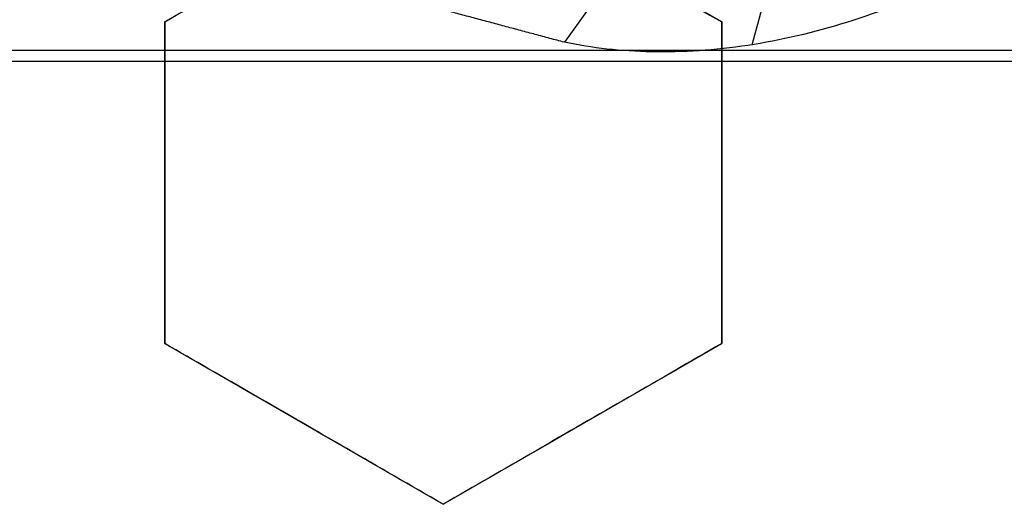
# Model space of a CAD drawing. Header units: centimetres. Extents: x -10 to 8.9, y -34.1 to -8.
# Tile 856 of 1056: x -6.4405 to -6.3557, y -33.3592 to -33.3174. Entities that reach past the tile are written whole.
import ezdxf

# ---------------------------------------------------------------- set-up
doc = ezdxf.new("R2010")
doc.units = ezdxf.units.CM
doc.layers.add('Default', color=7, linetype='Continuous', true_color=0x000000)

msp = doc.modelspace()

# ---------------------------------------------------------------- linework, layer by layer
at = {"layer": 'Default'}
for p, q in [((-6.404000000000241, -33.30372689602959, 0.28950257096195), (-6.428000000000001, -33.31758330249, 0.28950257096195)), ((-6.380000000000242, -33.31758330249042, 0.28260707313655), (-6.404000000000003, -33.30372689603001, 0.28260707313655)), ((-6.428000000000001, -33.31758330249, 0.2877418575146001), (-6.428000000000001, -33.34529611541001, 0.2877418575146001)), ((-6.38, -33.34529611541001, 0.27456905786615), (-6.38, -33.31758330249, 0.27456905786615)), ((-6.428000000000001, -33.33143970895, 0.2612335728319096), (-6.428000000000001, -33.33143970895, 0.3144424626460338)), ((-6.38, -33.33143970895, 0.2480709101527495), (-6.38, -33.33143970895, 0.3012797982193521)), ((-6.427999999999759, -33.34529611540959, 0.2793142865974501), (-6.404000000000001, -33.35915252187, 0.2793142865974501)), ((-6.403999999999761, -33.35915252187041, 0.2730369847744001), (-6.380000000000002, -33.34529611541, 0.2730369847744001)), ((-6.41599999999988, -33.35222431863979, 0.2527261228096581), (-6.41599999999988, -33.35222431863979, 0.30593501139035)), ((-6.391999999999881, -33.35222431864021, 0.2465803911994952), (-6.391999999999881, -33.35222431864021, 0.2997892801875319))]:
    msp.add_line(p, q, dxfattribs=at)
at = {"layer": 'Default', "extrusion": (0, 0, -1)}
for centre, radius, start, end in [((6.550000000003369, -33.20500000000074, -0.1625), 0.1937629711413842, 173.8385486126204, 216.1614513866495), ((6.550000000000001, -33.20500000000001, 0.82), 0.8250000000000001, 180, 0), ((6.550000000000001, -33.20500000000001, 1.03), 0.82, 180, 0), ((6.550000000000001, -33.20500000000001, 1.005), 0.7950000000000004, 180, 0), ((6.550000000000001, -33.20500000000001, 0.87), 0.7825000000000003, 180, 0), ((6.550000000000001, -33.20500000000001, 1.005), 0.7825000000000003, 180, 0), ((6.550000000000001, -33.20500000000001, 0.895), 0.7575000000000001, 180, 0), ((6.550000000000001, -33.20500000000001, 0.53), 0.75, 180, 0), ((6.550000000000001, -33.20500000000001, -0.2075), 0.75, 180, 0), ((6.550000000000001, -33.20500000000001, -0.2075), 0.7025000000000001, 180, 0), ((6.550000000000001, -33.20500000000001, -0.1825), 0.6775000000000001, 180, 0), ((6.550000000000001, -33.20500000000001, -0.1725), 0.677500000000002, 180, 0), ((6.550000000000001, -33.20500000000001, -0.1625), 0.6724999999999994, 180, 0), ((6.550000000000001, -33.20500000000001, -0.2), 0.6724999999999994, 180, 0), ((6.550000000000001, -33.20500000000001, -0.2), 0.6367740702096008, 180, 0), ((6.550000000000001, -33.20500000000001, -0.1809807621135), 0.6125, 180, 0), ((6.550000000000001, -33.20500000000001, -0.1625), 0.6075000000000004, 180, 0), ((6.550000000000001, -33.20500000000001, -0.195), 0.6075000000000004, 180, 0), ((6.550000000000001, -33.20500000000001, 1.220980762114), 0.6075, 180, 0), ((6.550000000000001, -33.20500000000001, 1.24), 0.6075000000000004, 180, 0), ((6.550000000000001, -33.20500000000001, -0.18660444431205), 0.5500000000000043, 180, 0), ((6.550000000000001, -33.20500000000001, -0.2338592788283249), 0.2509115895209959, 215.4887587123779, 221.2614884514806)]:
    msp.add_arc(centre, radius, start, end, dxfattribs=at)
at = {"layer": 'Default'}
for centre, radius, start, end in [((-6.550000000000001, -33.20500000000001, -1.15), 0.8549999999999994, 270, 1.067193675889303), ((-6.550000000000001, -33.20500000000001, -0.845), 0.8250000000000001, 180, 0), ((-6.550000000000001, -33.20500000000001, -0.8325), 0.8250000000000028, 180, 0), ((-6.550000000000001, -33.20500000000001, -0.87), 0.8, 180, 0), ((-6.550000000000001, -33.20500000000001, -0.9800000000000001), 0.7575000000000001, 180, 0), ((-6.550000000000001, -33.20500000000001, -0.9375), 0.7575000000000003, 180, 0), ((-6.550000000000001, -33.20500000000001, 0.1625), 0.6775000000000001, 180, 0), ((-6.550000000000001, -33.20500000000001, 0.18125), 0.6724999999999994, 180, 0), ((-6.550000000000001, -33.20500000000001, -1.21), 0.67, 180, 0), ((-6.550000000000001, -33.20500000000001, -1.24), 0.6400000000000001, 180, 0), ((-6.550000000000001, -33.20500000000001, 0.2), 0.6367740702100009, 180, 0), ((-6.550000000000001, -33.20500000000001, 0.1625), 0.6231698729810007, 180, 0), ((-6.550000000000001, -33.20500000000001, 0.17875), 0.6075000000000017, 180, 0), ((-6.550000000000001, -33.20500000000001, -1.230490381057), 0.6075000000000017, 180, 0), ((-6.550000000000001, -33.20500000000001, 0.1782088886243), 0.55, 180, 0), ((-6.550000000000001, -33.20500000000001, 0.195), 0.55, 180, 0), ((-6.550000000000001, -33.20500000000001, -0.7112749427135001), 0.7750000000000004, 274.5260196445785, 0)]:
    msp.add_arc(centre, radius, start, end, dxfattribs=at)
at = {"layer": 'Default', "extrusion": (1.379857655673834e-06, 1.228458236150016e-16, -0.9999999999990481)}
msp.add_arc((6.549999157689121, -33.20500000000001, 0.534870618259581), 0.7584484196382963, 180, 287.9998757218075, dxfattribs=at)
at = {"layer": 'Default', "extrusion": (-0.9659258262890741, 0.2588190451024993, 0)}
msp.add_arc((33.77883180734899, 0.16, -2.463669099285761), 0.06000000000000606, 21.13723015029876, 89.99999999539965, dxfattribs=at)
at = {"layer": 'Default', "extrusion": (0, -1, 0)}
for centre, radius, start, end in [((-6.550000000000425, -0.1449999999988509, 33.32), 1.194430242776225, 249.7426523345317, 290.2573476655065), ((-6.549999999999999, -0.1449999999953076, 33.32096638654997), 1.194383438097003, 249.7426523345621, 290.2573476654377)]:
    msp.add_arc(centre, radius, start, end, dxfattribs=at)
at = {"layer": 'Default'}
for points, knots in [([(-7.25390305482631, -33.56840902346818, -0.8199977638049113), (-7.239970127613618, -33.59537958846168, -0.8193732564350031), (-7.197884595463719, -33.66655691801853, -0.8176865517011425), (-7.113620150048, -33.76862670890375, -0.81511924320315), (-6.994860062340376, -33.866663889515, -0.8121318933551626), (-6.8551972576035, -33.941825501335, -0.8088691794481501), (-6.7032925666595, -33.98743246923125, -0.8056064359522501), (-6.549994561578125, -34.002084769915, -0.8026191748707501), (-6.3966967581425, -33.98743035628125, -0.7996319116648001), (-6.2447926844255, -33.94182142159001, -0.7963691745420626), (-6.105130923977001, -33.86665750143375, -0.7931064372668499), (-5.986372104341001, -33.768620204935, -0.7901191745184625), (-5.888336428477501, -33.64986004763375, -0.78713191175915), (-5.813174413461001, -33.510197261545, -0.7838691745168), (-5.7675675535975, -33.358292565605, -0.7806064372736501), (-5.757116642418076, -33.24895133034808, -0.7784757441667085), (-5.757895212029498, -33.19070947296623, -0.7773408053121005), (-5.758086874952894, -33.18356754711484, -0.7772014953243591)], [9.214509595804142, 9.214509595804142, 9.214509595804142, 9.214509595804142, 10.15353266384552, 11.77663579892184, 13.3997389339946, 15.02284206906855, 16.64594520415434, 18.26904833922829, 19.89215147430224, 21.5152546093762, 23.13835774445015, 24.7614608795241, 26.38456401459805, 28.00766714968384, 29.63077028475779, 31.25387341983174, 31.48074763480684, 31.48074763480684, 31.48074763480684, 31.48074763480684]), ([(-7.106978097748, -33.74388811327, -0.7599999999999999), (-7.092222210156, -33.75913934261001, -0.7595840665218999), (-7.061456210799, -33.78842967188, -0.7587546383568), (-7.011855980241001, -33.8284314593, -0.7574640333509), (-6.959138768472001, -33.86422929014, -0.7561495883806), (-6.903661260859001, -33.8955805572, -0.7548164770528), (-6.845798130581, -33.92227348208, -0.7534746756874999), (-6.785940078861, -33.94412789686, -0.7521330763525), (-6.724491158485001, -33.96099638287, -0.7508004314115), (-6.661867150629, -33.97276520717, -0.7494871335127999), (-6.598488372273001, -33.97935553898, -0.7481967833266), (-6.534783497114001, -33.98072302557, -0.7469575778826), (-6.471175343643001, -33.97685787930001, -0.7456906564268), (-6.408099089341, -33.96778569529, -0.7443887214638), (-6.345979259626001, -33.95356760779, -0.7430648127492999), (-6.285235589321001, -33.93429948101, -0.7417267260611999), (-6.226278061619, -33.91011135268, -0.7403838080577), (-6.169504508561, -33.88116649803, -0.7390450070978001), (-6.115297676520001, -33.84765987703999, -0.7377194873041), (-6.064025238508, -33.80981942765, -0.7364157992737), (-6.01602695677, -33.76789486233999, -0.7351442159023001), (-5.971638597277, -33.72218061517, -0.7339075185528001), (-5.931146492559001, -33.67297253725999, -0.7326198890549), (-5.89482990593, -33.62060801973, -0.7313083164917), (-5.862932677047, -33.56543920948, -0.7299767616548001), (-5.835670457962, -33.50783861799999, -0.7286354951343), (-5.813227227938, -33.44819500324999, -0.7272933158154), (-5.795754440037, -33.38691081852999, -0.7259590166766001), (-5.783370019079, -33.32440000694, -0.7246429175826), (-5.776444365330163, -33.26360356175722, -0.7234004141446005), (-5.775000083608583, -33.22369004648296, -0.7226183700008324), (-5.77500001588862, -33.20499999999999, -0.7222512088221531)], [-30.59397759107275, -30.59397759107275, -30.59397759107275, -30.59397759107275, -29.95660305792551, -29.31922852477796, -28.68185399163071, -28.04447945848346, -27.40710492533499, -26.76973039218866, -26.13235585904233, -25.49498132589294, -24.85760679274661, -24.22023225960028, -23.5828577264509, -22.94548319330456, -22.30810866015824, -21.67073412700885, -21.03335959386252, -20.39598506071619, -19.7586105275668, -19.12123599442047, -18.48386146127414, -17.84648692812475, -17.20911239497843, -16.57173786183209, -15.93436332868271, -15.29698879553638, -14.65961426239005, -14.02223972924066, -13.38486519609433, -12.747490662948, -12.18619863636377, -12.18619863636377, -12.18619863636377, -12.18619863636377])]:
    msp.add_open_spline(points, degree=3, knots=knots, dxfattribs=at)
for points, degree in [([(-6.784376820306, -33.92632328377, -0.6348712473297), (-6.764656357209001, -33.93273073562, -0.6344490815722), (-6.724689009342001, -33.94393729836, -0.633599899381), (-6.663491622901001, -33.95576836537, -0.6322885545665), (-6.601787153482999, -33.96253013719, -0.6309937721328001), (-6.539536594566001, -33.96422791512, -0.6297057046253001), (-6.477460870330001, -33.96082753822, -0.6284103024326), (-6.415679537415, -33.95232918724, -0.6270910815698), (-6.35486998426, -33.93879804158, -0.6257683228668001), (-6.295545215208, -33.9203893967, -0.6244478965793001), (-6.237984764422, -33.8972257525, -0.623144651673), (-6.182427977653, -33.86939923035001, -0.6218537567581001), (-6.129272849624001, -33.83707727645, -0.6205564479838), (-6.079027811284, -33.80058233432, -0.6192530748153), (-6.031826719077, -33.76000954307, -0.6179600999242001), (-5.988101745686, -33.71569057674, -0.6166713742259), (-5.948216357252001, -33.66802508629, -0.6153674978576), (-5.912278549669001, -33.61713143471, -0.6140446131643), (-5.880633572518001, -33.56345166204, -0.6127228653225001), (-5.853541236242, -33.50744909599, -0.6114034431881), (-5.831165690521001, -33.449566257, -0.6101072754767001), (-5.813524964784, -33.38977936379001, -0.6088150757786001), (-5.800887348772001, -33.32893727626, -0.6075112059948), (-5.793258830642, -33.26727865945, -0.6062112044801), (-5.791549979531, -33.22577288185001, -0.6053463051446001), (-5.791549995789, -33.20499985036, -0.6049143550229)], 3), ([(-6.326743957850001, -33.275174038, 0.22), (-6.327414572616, -33.27730757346, 0.22), (-6.32900399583, -33.28156195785, 0.2197487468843), (-6.332118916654, -33.28776519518, 0.2185885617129), (-6.336037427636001, -33.29381920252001, 0.2165773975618), (-6.340830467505, -33.29966209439, 0.2136139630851), (-6.346566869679, -33.30519104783, 0.2095753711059), (-6.353273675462, -33.31023206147, 0.2043414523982), (-6.360886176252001, -33.31454288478, 0.1978394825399), (-6.369191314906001, -33.31783485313, 0.1901045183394), (-6.377786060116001, -33.31984037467, 0.1813549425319), (-6.386161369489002, -33.32039727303, 0.1719531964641), (-6.391188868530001, -33.31983227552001, 0.1656599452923), (-6.393564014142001, -33.31933228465, 0.1625)], 3), ([(-6.428000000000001, -33.31758330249, 0.2647612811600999), (-6.425347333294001, -33.31605178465, 0.2644297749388), (-6.420033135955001, -33.31298363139, 0.2637092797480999), (-6.412053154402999, -33.30837638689, 0.2624666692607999), (-6.406689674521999, -33.30527978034, 0.2615293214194), (-6.404, -33.30372689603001, 0.2610349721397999)], 3), ([(-6.428000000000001, -33.31758330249, 0.3179701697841), (-6.425343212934, -33.31604940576, 0.3176381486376), (-6.420023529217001, -33.31297808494, 0.3169167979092), (-6.412042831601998, -33.30837042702, 0.3156738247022), (-6.406685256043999, -33.30527722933, 0.3147373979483), (-6.404, -33.30372689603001, 0.3142438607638)], 3), ([(-6.404, -33.30372689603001, 0.2610349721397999), (-6.401387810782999, -33.30523504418, 0.2599398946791), (-6.396127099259, -33.30827231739, 0.2577342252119), (-6.388125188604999, -33.31289222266, 0.2543784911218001), (-6.382720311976, -33.31601272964, 0.2521114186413), (-6.379999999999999, -33.31758330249, 0.2509702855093)], 3), ([(-6.404, -33.30372689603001, 0.3142438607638), (-6.401389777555, -33.30523390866, 0.31314960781), (-6.396131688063, -33.30826966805, 0.3109450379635), (-6.388129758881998, -33.31288958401, 0.3075892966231), (-6.382722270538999, -33.31601159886, 0.3053211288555), (-6.379999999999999, -33.31758330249, 0.3041791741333)], 3), ([(-6.393564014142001, -33.31933228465, 0.1625), (-6.403572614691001, -33.316650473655, 0.16250002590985), (-6.413581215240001, -33.31396866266, 0.1625000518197)], 2), ([(-6.428000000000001, -33.31758330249, 0.3179701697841), (-6.428000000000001, -33.31758330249, 0.2913657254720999), (-6.428000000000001, -33.31758330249, 0.2647612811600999)], 2), ([(-6.428000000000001, -33.34529611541, 0.2575135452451), (-6.428000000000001, -33.34198731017, 0.2584223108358), (-6.428000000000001, -33.33552323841, 0.2601698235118), (-6.428000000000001, -33.32634560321, 0.2625688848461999), (-6.428000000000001, -33.32045904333, 0.2640514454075), (-6.428000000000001, -33.31758330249, 0.2647612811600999)], 3), ([(-6.428000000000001, -33.34529611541, 0.3107224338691), (-6.428000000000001, -33.34197502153, 0.3116345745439), (-6.428000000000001, -33.33549453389, 0.313386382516), (-6.428000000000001, -33.32631880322, 0.3157846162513), (-6.428000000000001, -33.3204475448, 0.3172631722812), (-6.428000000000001, -33.31758330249, 0.3179701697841)], 3), ([(-6.379999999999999, -33.31758330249, 0.3041791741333), (-6.379999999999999, -33.31758330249, 0.2775747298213), (-6.379999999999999, -33.31758330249, 0.2509702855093)], 2), ([(-6.379999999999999, -33.31758330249, 0.2509702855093), (-6.379999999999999, -33.32056181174, 0.2503717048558), (-6.379999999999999, -33.32658551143, 0.2491280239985), (-6.379999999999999, -33.33579119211, 0.2471307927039), (-6.379999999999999, -33.34210217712, 0.24569888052), (-6.379999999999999, -33.34529611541, 0.244958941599)], 3), ([(-6.379999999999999, -33.31758330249, 0.3041791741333), (-6.379999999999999, -33.32056864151, 0.3035792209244), (-6.379999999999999, -33.32660142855, 0.3023335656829), (-6.379999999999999, -33.33580790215, 0.3003359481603), (-6.379999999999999, -33.34210932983, 0.2989061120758), (-6.379999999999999, -33.34529611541, 0.298167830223)], 3), ([(-6.428000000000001, -33.34529611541, 0.2575135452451), (-6.428000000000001, -33.34529611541, 0.2841179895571), (-6.428000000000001, -33.34529611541, 0.3107224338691)], 2), ([(-6.404, -33.35915252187, 0.2479061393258), (-6.406824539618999, -33.35752177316, 0.2490440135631), (-6.412368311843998, -33.35432107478, 0.2512728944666), (-6.42036510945, -33.34970412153, 0.2544741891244), (-6.42548978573, -33.3467453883, 0.2565159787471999), (-6.428000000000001, -33.34529611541, 0.2575135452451)], 3), ([(-6.404, -33.35915252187, 0.3011150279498), (-6.406820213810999, -33.35752427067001, 0.3022511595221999), (-6.412358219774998, -33.35432690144, 0.3044777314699), (-6.420355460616, -33.34970969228, 0.3076792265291), (-6.425485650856, -33.34674777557, 0.3097232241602), (-6.428000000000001, -33.34529611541, 0.3107224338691)], 3), ([(-6.379999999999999, -33.34529611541, 0.244958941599), (-6.382668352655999, -33.34683668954, 0.2453510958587), (-6.388003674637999, -33.34991703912, 0.246093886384), (-6.395996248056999, -33.35453155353, 0.2470778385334), (-6.401331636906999, -33.35761194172, 0.2476454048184), (-6.404, -33.35915252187, 0.2479061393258)], 3), ([(-6.379999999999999, -33.34529611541, 0.298167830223), (-6.382670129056, -33.34683771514, 0.2985602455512), (-6.388007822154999, -33.34991943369, 0.2993033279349), (-6.396000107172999, -33.3545337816, 0.3002871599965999), (-6.401333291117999, -33.35761289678, 0.3008544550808), (-6.404, -33.35915252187, 0.3011150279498)], 3), ([(-6.379999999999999, -33.34529611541, 0.298167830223), (-6.379999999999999, -33.34529611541, 0.271563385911), (-6.379999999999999, -33.34529611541, 0.244958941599)], 2), ([(-6.404, -33.35915252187, 0.3011150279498), (-6.404, -33.35915252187, 0.2745105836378), (-6.404, -33.35915252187, 0.2479061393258)], 2)]:
    msp.add_open_spline(points, degree=degree, dxfattribs=at)

doc.saveas('drawing.dxf')
